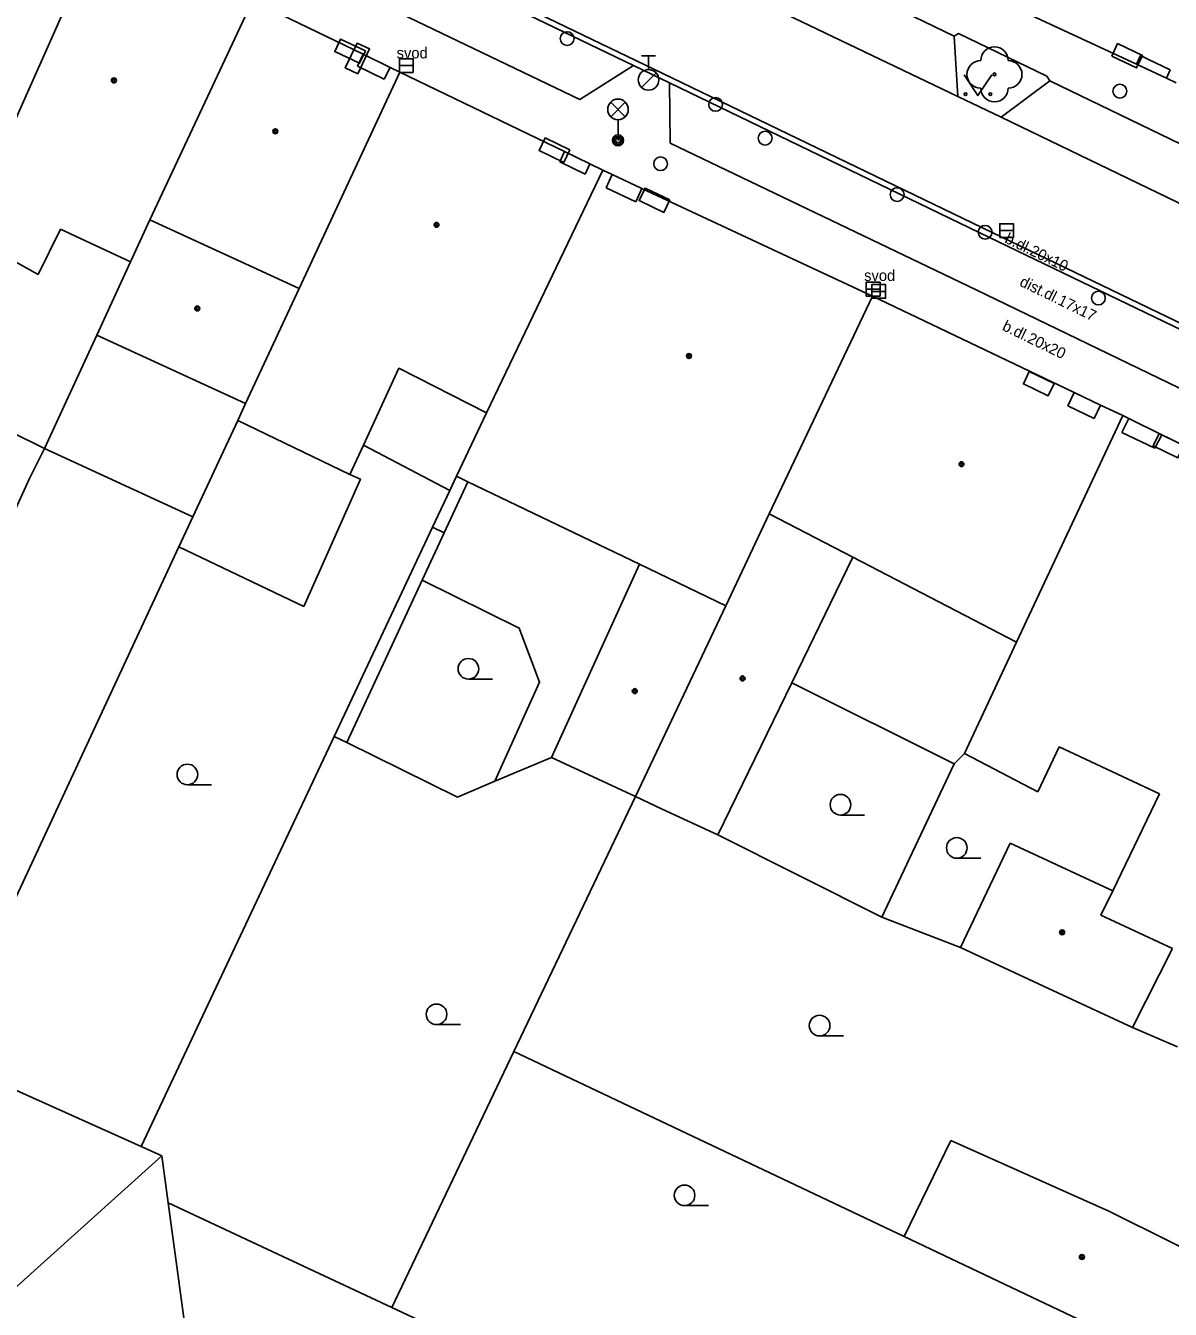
# Model space of a CAD drawing. Extents: x -596229 to -595156, y -1161237 to -1159376.
# Drawn here: x -595757.87 to -595716.24, y -1159828.76 to -1159782.1 of the extents above; entities that cross this region are included whole.
import ezdxf

# ---------------------------------------------------------------- set-up
doc = ezdxf.new("R2010")
doc.units = 0
for name, color, linetype in [('DOP - kresba z DSPS bez souradnic', 7, 'Continuous'), ('DOP - rozhrani ploch obecne', 7, 'Continuous'), ('Level 22', 7, 'Continuous'), ('Level 24', 7, 'Continuous'), ('Level 27', 7, 'Continuous'), ('Level 28', 7, 'Continuous'), ('Level 31', 7, 'Continuous'), ('Level 33', 7, 'Continuous'), ('Level 36', 7, 'Continuous'), ('Level 39', 7, 'Continuous'), ('TM - budovy zdene_ betonove - NP', 7, 'Continuous'), ('TM - budovy zdene_ betonove - VP', 7, 'Continuous'), ('TM - chodniky - VP', 7, 'Continuous'), ('TM - komunikace - VP', 7, 'Continuous'), ('TM - letecke snimky - pomocna linie', 7, 'Continuous'), ('TM - popis povrchu', 7, 'Continuous'), ('TM - poznamka', 7, 'Continuous'), ('TM - rozhrani mezi zpev. plochami mezi sebou - VP', 7, 'Continuous'), ('TM - vstup do budovy - zdene_ betonove  - shora neviditelny', 7, 'Continuous')]:
    doc.layers.add(name, color=color, linetype=linetype)

msp = doc.modelspace()

# ---------------------------------------------------------------- linework, layer by layer
at = {"layer": 'DOP - kresba z DSPS bez souradnic'}
for points in [[(-595742.65, -1159800.54), (-595741.79, -1159798.68)], [(-595743.07, -1159800.33), (-595742.65, -1159800.54)], [(-595742.65, -1159800.54), (-595743.45, -1159802.26)], [(-595743.45, -1159802.26), (-595746.19, -1159808.16)], [(-595724.1, -1159808.93), (-595730.01, -1159805.99)], [(-595746.65, -1159807.94), (-595746.19, -1159808.16)], [(-595746.19, -1159808.16), (-595742.17, -1159810.14)]]:
    msp.add_lwpolyline(points, dxfattribs=at)
at = {"layer": 'DOP - rozhrani ploch obecne'}
for points in [[(-595757.19, -1159797.47), (-595755.28, -1159793.35)], [(-595750.15, -1159796.45), (-595751.79, -1159799.96)], [(-595757.74, -1159798.58), (-595757.19, -1159797.47)], [(-595757.19, -1159797.47), (-595751.79, -1159799.96)], [(-595745.59, -1159797.35), (-595742.44, -1159799)], [(-595742.44, -1159799), (-595742.2, -1159798.48)], [(-595762.08, -1159808.09), (-595757.74, -1159798.58)], [(-595743.07, -1159800.33), (-595742.44, -1159799)], [(-595751.79, -1159799.96), (-595752.3, -1159801.05)], [(-595746.65, -1159807.94), (-595743.07, -1159800.33)], [(-595752.3, -1159801.05), (-595760.93, -1159819.59)], [(-595751.33, -1159817.88), (-595746.65, -1159807.94)], [(-595738.75, -1159808.7), (-595740.81, -1159809.57)], [(-595724.1, -1159808.93), (-595723.73, -1159808.56)], [(-595726.74, -1159814.51), (-595724.1, -1159808.93)], [(-595740.81, -1159809.57), (-595742.17, -1159810.14)], [(-595740.12, -1159819.39), (-595735.69, -1159810.12)], [(-595732.7, -1159811.51), (-595726.74, -1159814.51)], [(-595723.88, -1159815.61), (-595726.74, -1159814.51)], [(-595753.67, -1159822.84), (-595751.33, -1159817.88)], [(-595744.56, -1159828.7), (-595740.12, -1159819.39)], [(-595725.93, -1159826.12), (-595740.12, -1159819.39)], [(-595753.67, -1159822.84), (-595759.54, -1159820.21)], [(-595770.05, -1159838.6), (-595752.92, -1159823.18)], [(-595752.92, -1159823.18), (-595753.67, -1159822.84)], [(-595752.92, -1159823.18), (-595752.69, -1159824.89)], [(-595752.69, -1159824.89), (-595744.56, -1159828.7)], [(-595751.52, -1159833.43), (-595752.69, -1159824.89)], [(-595744.56, -1159828.7), (-595738.32, -1159831.62)]]:
    msp.add_lwpolyline(points, dxfattribs=at)
at = {"layer": 'Level 22'}
msp.add_circle((-595722.64, -1159783.87), 0.05, dxfattribs=at)
for centre, start, end in [((-595722.64, -1159783.37), 0, 180), ((-595723.14, -1159783.87), 90, 270), ((-595722.14, -1159783.87), 270, 90), ((-595722.64, -1159784.37), 180, 0)]:
    msp.add_arc(centre, 0.5, start, end, dxfattribs=at)
at = {"layer": 'Level 24'}
for points in [[(-595745.514, -1159783.016), (-595746.416, -1159782.585), (-595746.631, -1159783.036), (-595745.729, -1159783.467)], [(-595745.796, -1159783.848), (-595745.364, -1159782.946), (-595745.816, -1159782.73), (-595746.247, -1159783.632)], [(-595718.376, -1159783.204), (-595717.474, -1159783.635), (-595717.259, -1159783.184), (-595718.161, -1159782.753)], [(-595738.082, -1159786.619), (-595738.982, -1159786.182), (-595739.2, -1159786.632), (-595738.3, -1159787.069)], [(-595734.444, -1159788.435), (-595735.346, -1159788.005), (-595735.561, -1159788.457), (-595734.659, -1159788.887)], [(-595720.472, -1159795.106), (-595721.374, -1159794.674), (-595721.59, -1159795.125), (-595720.688, -1159795.557)], [(-595715.754, -1159797.356), (-595716.656, -1159796.925), (-595716.871, -1159797.376), (-595715.969, -1159797.807)]]:
    msp.add_lwpolyline(points, close=True, dxfattribs=at)
at = {"layer": 'Level 27'}
for p, q in [((-595744.28, -1159783.55), (-595743.78, -1159783.55)), ((-595722.45, -1159789.55), (-595721.95, -1159789.55)), ((-595727.3, -1159791.68), (-595726.8, -1159791.68)), ((-595727.1, -1159791.76), (-595726.6, -1159791.76))]:
    msp.add_line(p, q, dxfattribs=at)
for points in [[(-595744.28, -1159783.8), (-595743.78, -1159783.8), (-595743.78, -1159783.3), (-595744.28, -1159783.3)], [(-595722.45, -1159789.8), (-595721.95, -1159789.8), (-595721.95, -1159789.3), (-595722.45, -1159789.3)], [(-595727.3, -1159791.93), (-595726.8, -1159791.93), (-595726.8, -1159791.43), (-595727.3, -1159791.43)], [(-595727.1, -1159792.01), (-595726.6, -1159792.01), (-595726.6, -1159791.51), (-595727.1, -1159791.51)]]:
    msp.add_lwpolyline(points, close=True, dxfattribs=at)
at = {"layer": 'Level 28'}
for p, q in [((-595735.47, -1159783.195), (-595734.97, -1159783.195)), ((-595735.22, -1159783.695), (-595735.22, -1159783.195)), ((-595735.478, -1159784.342), (-595734.948, -1159783.812))]:
    msp.add_line(p, q, dxfattribs=at)
for centre, radius in [((-595738.18, -1159782.57), 0.25), ((-595735.22, -1159784.07), 0.375), ((-595732.78, -1159784.96), 0.25), ((-595730.98, -1159786.19), 0.25), ((-595726.18, -1159788.24), 0.25), ((-595722.98, -1159789.61), 0.25), ((-595718.86, -1159792), 0.25)]:
    msp.add_circle(centre, radius, dxfattribs=at)
at = {"layer": 'Level 31'}
for centre in [(-595718.08, -1159784.48), (-595734.78, -1159787.12)]:
    msp.add_circle(centre, 0.25, dxfattribs=at)
at = {"layer": 'Level 33'}
for p, q in [((-595736.595, -1159785.41), (-595736.065, -1159784.88)), ((-595736.595, -1159784.88), (-595736.065, -1159785.41)), ((-595736.33, -1159785.52), (-595736.33, -1159786.27))]:
    msp.add_line(p, q, dxfattribs=at)
for centre, radius in [((-595736.33, -1159785.145), 0.375), ((-595736.33, -1159786.27), 0.2), ((-595736.33, -1159786.27), 0.145), ((-595736.33, -1159786.27), 0.0876)]:
    msp.add_circle(centre, radius, dxfattribs=at)
at = {"layer": 'Level 36'}
for p, q in [((-595741.77, -1159805.855), (-595740.895, -1159805.855)), ((-595751.99, -1159809.695), (-595751.115, -1159809.695)), ((-595728.24, -1159810.795), (-595727.365, -1159810.795)), ((-595724.01, -1159812.365), (-595723.135, -1159812.365)), ((-595742.93, -1159818.415), (-595742.055, -1159818.415)), ((-595729, -1159818.825), (-595728.125, -1159818.825)), ((-595733.91, -1159824.995), (-595733.035, -1159824.995))]:
    msp.add_line(p, q, dxfattribs=at)
msp.add_lwpolyline([(-595723.74, -1159783.89), (-595723.24, -1159784.64), (-595722.74, -1159783.89)], dxfattribs=at)
for centre, radius in [((-595723.69, -1159784.59), 0.05), ((-595722.791, -1159784.59), 0.05), ((-595741.77, -1159805.48), 0.375), ((-595751.99, -1159809.32), 0.375), ((-595728.24, -1159810.42), 0.375), ((-595724.01, -1159811.99), 0.375), ((-595742.93, -1159818.04), 0.375), ((-595729, -1159818.45), 0.375), ((-595733.91, -1159824.62), 0.375)]:
    msp.add_circle(centre, radius, dxfattribs=at)
at = {"layer": 'Level 39'}
for centre, radius in [((-595754.66, -1159784.09), 0.09), ((-595754.66, -1159784.09), 0.0398), ((-595748.79, -1159785.94), 0.09), ((-595748.79, -1159785.94), 0.0398), ((-595742.93, -1159789.34), 0.09), ((-595742.93, -1159789.34), 0.0398), ((-595751.63, -1159792.38), 0.09), ((-595751.63, -1159792.38), 0.0398), ((-595733.75, -1159794.11), 0.09), ((-595733.75, -1159794.11), 0.0398), ((-595723.84, -1159798.04), 0.09), ((-595723.84, -1159798.04), 0.0398), ((-595731.8, -1159805.83), 0.09), ((-595731.8, -1159805.83), 0.0398), ((-595735.72, -1159806.29), 0.09), ((-595735.72, -1159806.29), 0.0398), ((-595720.18, -1159815.06), 0.09), ((-595720.18, -1159815.06), 0.0398), ((-595719.46, -1159826.86), 0.09), ((-595719.46, -1159826.86), 0.0398)]:
    msp.add_circle(centre, radius, dxfattribs=at)
at = {"layer": 'TM - budovy zdene_ betonove - NP'}
for points in [[(-595745.6, -1159783.14), (-595745.8, -1159783.57)], [(-595744.62, -1159783.62), (-595744.83, -1159784.04)], [(-595717.48, -1159783.5), (-595717.33, -1159783.19)], [(-595717.33, -1159783.19), (-595717.06, -1159783.32)], [(-595716.39, -1159784.01), (-595716.25, -1159783.71)], [(-595738.27, -1159786.68), (-595738.45, -1159787.05)], [(-595737.35, -1159787.12), (-595737.53, -1159787.5)], [(-595736.54, -1159787.51), (-595736.76, -1159787.99)], [(-595735.46, -1159788.02), (-595735.68, -1159788.5)], [(-595719.74, -1159795.43), (-595719.97, -1159795.92)], [(-595718.78, -1159795.89), (-595719.01, -1159796.38)], [(-595717.75, -1159796.38), (-595718.01, -1159796.89)], [(-595716.55, -1159796.97), (-595716.81, -1159797.46)]]:
    msp.add_lwpolyline(points, dxfattribs=at)
at = {"layer": 'TM - budovy zdene_ betonove - VP'}
for points in [[(-595758.74, -1159786.62), (-595755.15, -1159778.55)], [(-595753.35, -1159789.16), (-595749.62, -1159781.2)], [(-595749.62, -1159781.2), (-595745.6, -1159783.14)], [(-595717.48, -1159783.5), (-595722.44, -1159781.2)], [(-595745.6, -1159783.14), (-595744.62, -1159783.62)], [(-595744.62, -1159783.62), (-595744.26, -1159783.79)], [(-595716.39, -1159784.01), (-595717.48, -1159783.5)], [(-595744.26, -1159783.79), (-595747.92, -1159791.66)], [(-595744.26, -1159783.79), (-595738.27, -1159786.68)], [(-595716.03, -1159784.18), (-595716.39, -1159784.01)], [(-595738.27, -1159786.68), (-595737.35, -1159787.12)], [(-595741.11, -1159796.17), (-595736.88, -1159787.35)], [(-595737.35, -1159787.12), (-595736.88, -1159787.35)], [(-595736.88, -1159787.35), (-595736.54, -1159787.51)], [(-595736.54, -1159787.51), (-595735.46, -1159788.02)], [(-595735.46, -1159788.02), (-595727.08, -1159791.93)], [(-595754.06, -1159790.68), (-595753.35, -1159789.16)], [(-595747.92, -1159791.66), (-595753.35, -1159789.16)], [(-595756.6, -1159789.5), (-595757.41, -1159791.15)], [(-595754.06, -1159790.68), (-595756.6, -1159789.5)], [(-595757.41, -1159791.15), (-595759.79, -1159789.83)], [(-595755.28, -1159793.35), (-595754.06, -1159790.68)], [(-595747.92, -1159791.66), (-595749.87, -1159795.84)], [(-595727.08, -1159791.93), (-595730.83, -1159799.84)], [(-595727.08, -1159791.93), (-595719.74, -1159795.43)], [(-595749.87, -1159795.84), (-595755.28, -1159793.35)], [(-595741.11, -1159796.17), (-595744.3, -1159794.55)], [(-595719.74, -1159795.43), (-595718.78, -1159795.89)], [(-595749.87, -1159795.84), (-595750.15, -1159796.45)], [(-595742.2, -1159798.48), (-595741.11, -1159796.17)], [(-595718.78, -1159795.89), (-595717.97, -1159796.27)], [(-595746.08, -1159798.42), (-595750.15, -1159796.45)], [(-595721.84, -1159804.51), (-595717.97, -1159796.27)], [(-595717.97, -1159796.27), (-595717.75, -1159796.38)], [(-595717.75, -1159796.38), (-595716.55, -1159796.97)], [(-595716.55, -1159796.97), (-595708.72, -1159800.8)], [(-595741.79, -1159798.68), (-595742.2, -1159798.48)], [(-595735.55, -1159801.68), (-595741.79, -1159798.68)], [(-595732.41, -1159803.19), (-595730.83, -1159799.84)], [(-595727.79, -1159801.42), (-595730.83, -1159799.84)], [(-595738.75, -1159808.7), (-595735.55, -1159801.68)], [(-595735.55, -1159801.68), (-595732.41, -1159803.19)], [(-595727.79, -1159801.42), (-595730.01, -1159805.99)], [(-595721.84, -1159804.51), (-595727.79, -1159801.42)], [(-595732.41, -1159803.19), (-595735.69, -1159810.12)], [(-595723.73, -1159808.56), (-595721.84, -1159804.51)], [(-595730.01, -1159805.99), (-595732.7, -1159811.51)], [(-595720.29, -1159808.31), (-595721.06, -1159809.95)], [(-595735.69, -1159810.12), (-595738.75, -1159808.7)], [(-595721.06, -1159809.95), (-595723.73, -1159808.56)], [(-595735.69, -1159810.12), (-595734.72, -1159810.58)], [(-595718.34, -1159813.55), (-595716.64, -1159810.02)], [(-595734.72, -1159810.58), (-595732.7, -1159811.51)], [(-595722.07, -1159811.82), (-595723.88, -1159815.61)], [(-595718.34, -1159813.55), (-595722.07, -1159811.82)], [(-595718.77, -1159814.44), (-595718.34, -1159813.55)], [(-595716.17, -1159815.65), (-595718.77, -1159814.44)], [(-595723.88, -1159815.61), (-595720.16, -1159817.34)], [(-595717.62, -1159818.52), (-595716.17, -1159815.65)], [(-595720.16, -1159817.34), (-595717.62, -1159818.52)], [(-595715.99, -1159819.22), (-595717.62, -1159818.52)], [(-595724.23, -1159822.63), (-595725.93, -1159826.12)], [(-595718.48, -1159825.2), (-595724.23, -1159822.63)], [(-595718.48, -1159825.2), (-595713.92, -1159827.46)], [(-595718.12, -1159829.82), (-595725.93, -1159826.12)]]:
    msp.add_lwpolyline(points, dxfattribs=at)
at = {"layer": 'TM - chodniky - VP'}
msp.add_lwpolyline([(-595724.1, -1159782.48), (-595723.95, -1159782.39), (-595720.74, -1159783.94), (-595720.63, -1159784.11)], dxfattribs=at)
at = {"layer": 'TM - komunikace - VP'}
for points in [[(-595724.1, -1159782.48), (-595732.48, -1159778.42), (-595734.34, -1159777.52)], [(-595749.85, -1159778.95), (-595737.72, -1159784.78)], [(-595723.97, -1159784.67), (-595724.1, -1159782.48)], [(-595737.72, -1159784.78), (-595735.77, -1159783.55)], [(-595735.77, -1159783.55), (-595734.46, -1159784.18)], [(-595734.46, -1159784.18), (-595734.43, -1159786.37)], [(-595720.63, -1159784.11), (-595722.4, -1159785.42)], [(-595705.99, -1159791.18), (-595720.63, -1159784.11)], [(-595722.4, -1159785.42), (-595723.97, -1159784.67)], [(-595734.43, -1159786.37), (-595723.31, -1159791.7)], [(-595723.31, -1159791.7), (-595708.57, -1159798.83)]]:
    msp.add_lwpolyline(points, dxfattribs=at)
at = {"layer": 'TM - letecke snimky - pomocna linie'}
for points in [[(-595744.3, -1159794.55), (-595745.59, -1159797.35)], [(-595758.38, -1159796.88), (-595757.19, -1159797.47)], [(-595745.59, -1159797.35), (-595746.08, -1159798.42)], [(-595752.3, -1159801.05), (-595747.76, -1159803.21), (-595745.7, -1159798.59), (-595746.08, -1159798.42)], [(-595743.45, -1159802.26), (-595739.92, -1159804), (-595739.18, -1159805.96), (-595740.81, -1159809.57)], [(-595720.29, -1159808.31), (-595716.64, -1159810.02)]]:
    msp.add_lwpolyline(points, dxfattribs=at)
at = {"layer": 'TM - rozhrani mezi zpev. plochami mezi sebou - VP'}
for points in [[(-595760.93, -1159771.44), (-595735.77, -1159783.55)], [(-595760.84, -1159771.26), (-595735.68, -1159783.37)], [(-595723.97, -1159784.67), (-595733.34, -1159780.18), (-595735.24, -1159779.27)], [(-595735.68, -1159783.37), (-595734.37, -1159784)], [(-595734.37, -1159784), (-595722.73, -1159789.62)], [(-595734.46, -1159784.18), (-595722.82, -1159789.8)], [(-595706.06, -1159793.32), (-595722.4, -1159785.42)], [(-595722.73, -1159789.62), (-595707.71, -1159796.85)], [(-595722.82, -1159789.8), (-595707.8, -1159797.03)]]:
    msp.add_lwpolyline(points, dxfattribs=at)
at = {"layer": 'TM - vstup do budovy - zdene_ betonove  - shora neviditelny'}
for points in [[(-595745.8, -1159783.57), (-595744.83, -1159784.04)], [(-595717.06, -1159783.32), (-595716.25, -1159783.71)], [(-595738.45, -1159787.05), (-595737.53, -1159787.5)], [(-595736.76, -1159787.99), (-595735.68, -1159788.5)], [(-595719.97, -1159795.92), (-595719.01, -1159796.38)], [(-595718.01, -1159796.89), (-595716.81, -1159797.46)]]:
    msp.add_lwpolyline(points, dxfattribs=at)

# ---------------------------------------------------------------- texts
at = {"layer": 'TM - popis povrchu'}
for s, rotation, p in [('b.dl.20x10', 333.9551, (-595722.3, -1159789.97)), ('dist.dl.17x17', 334, (-595721.76, -1159791.54)), ('b.dl.20x20', 334, (-595722.39, -1159793.15))]:
    msp.add_text(s, height=0.4, rotation=rotation, dxfattribs=at).set_placement(p)
at = {"layer": 'TM - poznamka'}
for p in [(-595744.38, -1159783.29), (-595727.38, -1159791.38)]:
    msp.add_text('svod', height=0.4, dxfattribs=at).set_placement(p)

doc.saveas('drawing.dxf')
